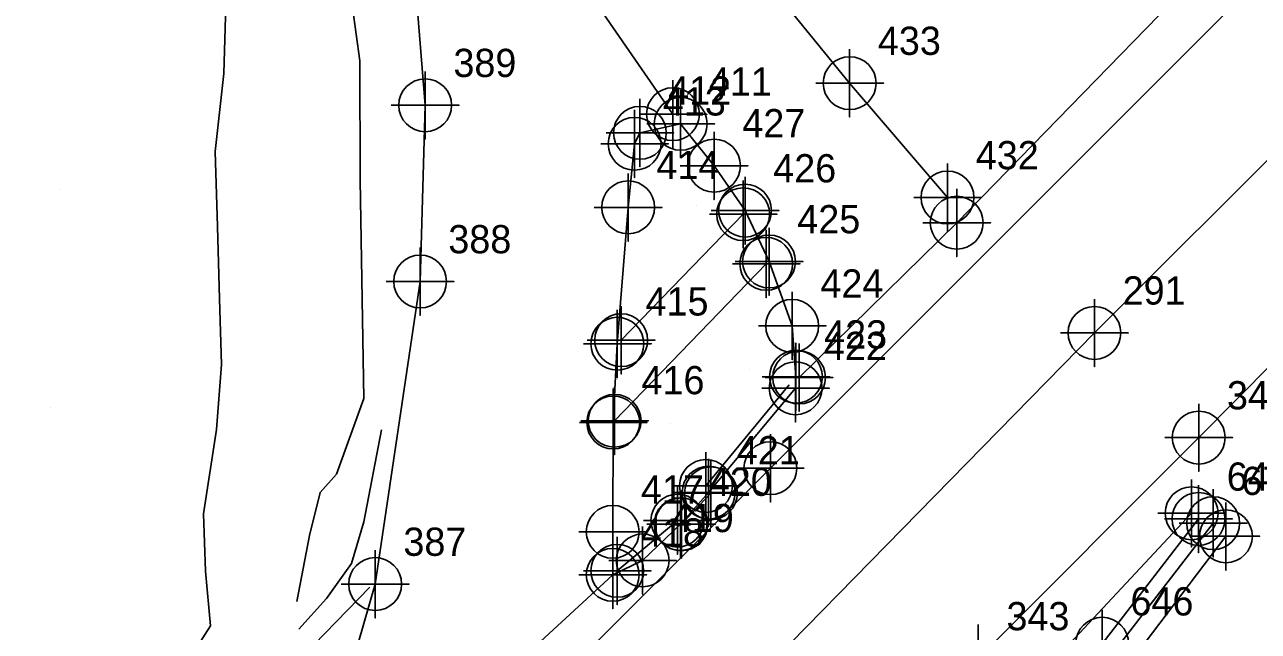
# Model space of a CAD drawing. Extents: x 1497074 to 1501343, y 481943 to 486114.
# Drawn here: x 1499153.8 to 1499263, y 485576.1 to 485629.8 of the extents above; entities that cross this region are included whole.
import ezdxf

# ---------------------------------------------------------------- set-up
doc = ezdxf.new("R2010")
doc.units = 0
for name, color, linetype in [('Exist DTM Breakline', 7, 'Continuous'), ('Exist DTM Breakline Cogo Point CELL', 7, 'Continuous'), ('Exist DTM Crownline', 7, 'Continuous'), ('Exist DTM Crownline Cogo Number', 7, 'Continuous'), ('Exist DTM Crownline Cogo Point CELL', 7, 'Continuous'), ('Exist Hydro Stream or Body of Water', 7, 'Continuous'), ('Exist Hydro Stream or Body of Water Cogo Number', 7, 'Continuous'), ('Exist Hydro Stream or Body of Water Cogo Point CELL', 7, 'Continuous'), ('Exist Roads EOP', 7, 'Continuous'), ('Exist Roads EOP Cogo Number', 7, 'Continuous'), ('Exist Roads EOP Cogo Point CELL', 7, 'Continuous'), ('Exist Roads EOP Other', 7, 'Continuous'), ('Exist Roads EOP Other Cogo Point CELL', 7, 'Continuous'), ('Exist Roads EOT', 7, 'Continuous'), ('Exist Roads EOT Cogo Point CELL', 7, 'Continuous'), ('PH Exist DTM Breakline', 7, 'Continuous'), ('PH Exist DTM Point', 7, 'Continuous')]:
    doc.layers.add(name, color=color, linetype=linetype)

msp = doc.modelspace()

# ---------------------------------------------------------------- linework, layer by layer
at = {"layer": 'Exist DTM Breakline'}
for p, q in [((1499214.1, 485588.96), (1499221.47, 485597.9)), ((1499214.54, 485588.31), (1499211.92, 485585.56)), ((1499206.24, 485581.44), (1499211.57, 485585.89))]:
    msp.add_line(p, q, dxfattribs=at)
for points in [[(1499176.46, 485674.88), (1499181.12, 485668.19), (1499196.1, 485643.7), (1499211.18, 485621.88)], [(1499222.35, 485598.56), (1499236.31, 485612.27), (1499256.47, 485632.94)], [(1499185.98, 485341), (1499182.42, 485376.38), (1499182.27, 485405.43), (1499187.88, 485425.83), (1499196.82, 485454.89), (1499202.61, 485465.75), (1499208.87, 485482.28), (1499210.41, 485491.89), (1499215.33, 485503.59), (1499207.38, 485524), (1499205.13, 485534.56), (1499211.72, 485542.55), (1499234.8, 485562.64), (1499257.12, 485586.54)], [(1499260.16, 485584.5), (1499240.65, 485558.83), (1499217.96, 485532.56), (1499214.66, 485528.12), (1499220.52, 485505.65), (1499216.85, 485483.92), (1499209.67, 485464.86), (1499198.25, 485439.29), (1499192.7, 485425), (1499191.35, 485405.79), (1499191.24, 485397.87), (1499188.24, 485373.03), (1499195.27, 485338.64)], [(1499173.62, 485549.63), (1499174.52, 485550.82), (1499192.31, 485568.61), (1499205.81, 485581.06)]]:
    msp.add_lwpolyline(points, dxfattribs=at)
at = {"layer": 'Exist DTM Breakline Cogo Point CELL'}
for points in [[(1499211.18, 485624.88), (1499211.18, 485618.88), (1499211.18, 485621.88), (1499214.18, 485621.88), (1499208.18, 485621.88)], [(1499236.31, 485615.27), (1499236.31, 485609.27), (1499236.31, 485612.27), (1499239.31, 485612.27), (1499233.31, 485612.27)], [(1499222.35, 485601.56), (1499222.35, 485595.56), (1499222.35, 485598.56), (1499225.35, 485598.56), (1499219.35, 485598.56)], [(1499214.1, 485591.96), (1499214.1, 485585.96), (1499214.1, 485588.96), (1499217.1, 485588.96), (1499211.1, 485588.96)], [(1499214.54, 485591.31), (1499214.54, 485585.31), (1499214.54, 485588.31), (1499217.54, 485588.31), (1499211.54, 485588.31)], [(1499257.12, 485589.54), (1499257.12, 485583.54), (1499257.12, 485586.54), (1499260.12, 485586.54), (1499254.12, 485586.54)], [(1499211.57, 485588.89), (1499211.57, 485582.89), (1499211.57, 485585.89), (1499214.57, 485585.89), (1499208.57, 485585.89)], [(1499211.92, 485588.56), (1499211.92, 485582.56), (1499211.92, 485585.56), (1499214.92, 485585.56), (1499208.92, 485585.56)], [(1499260.16, 485587.5), (1499260.16, 485581.5), (1499260.16, 485584.5), (1499263.16, 485584.5), (1499257.16, 485584.5)], [(1499206.24, 485584.44), (1499206.24, 485578.44), (1499206.24, 485581.44), (1499209.24, 485581.44), (1499203.24, 485581.44)]]:
    msp.add_lwpolyline(points, dxfattribs=at)
for centre in [(1499211.18, 485621.88), (1499236.31, 485612.27), (1499222.35, 485598.56), (1499214.1, 485588.96), (1499214.54, 485588.31), (1499211.57, 485585.89), (1499257.12, 485586.54), (1499211.92, 485585.56), (1499260.16, 485584.5), (1499206.24, 485581.44)]:
    msp.add_circle(centre, 2.34, dxfattribs=at)
at = {"layer": 'Exist DTM Crownline'}
for points in [[(1498753.92, 485018.83), (1498767.97, 485036.35), (1498784.41, 485057.61), (1498813.33, 485094.71), (1498845.11, 485135.39), (1498876.05, 485175.22), (1498907.7, 485215.72), (1498939.87, 485257.15), (1498970.73, 485296.32), (1499001.6, 485335.5), (1499032.55, 485374.36), (1499053.88, 485400.5), (1499073.91, 485423.48), (1499090.49, 485441.64), (1499112.37, 485464.57), (1499148.43, 485501.47), (1499184.54, 485537.77), (1499215.93, 485569.25), (1499248.51, 485602.51), (1499285.02, 485638.96), (1499320.99, 485674.8), (1499344.91, 485698.57), (1499374.04, 485727.35), (1499398.21, 485750.96)], [(1499235.5, 485614.5), (1499226.83, 485624.63), (1499208.73, 485646.85), (1499193.56, 485670.36), (1499165.61, 485707.99)]]:
    msp.add_lwpolyline(points, dxfattribs=at)
at = {"layer": 'Exist DTM Crownline Cogo Point CELL'}
for points in [[(1499226.83, 485627.63), (1499226.83, 485621.63), (1499226.83, 485624.63), (1499229.83, 485624.63), (1499223.83, 485624.63)], [(1499235.5, 485617.5), (1499235.5, 485611.5), (1499235.5, 485614.5), (1499238.5, 485614.5), (1499232.5, 485614.5)], [(1499248.51, 485605.51), (1499248.51, 485599.51), (1499248.51, 485602.51), (1499251.51, 485602.51), (1499245.51, 485602.51)]]:
    msp.add_lwpolyline(points, dxfattribs=at)
for centre in [(1499226.83, 485624.63), (1499235.5, 485614.5), (1499248.51, 485602.51)]:
    msp.add_circle(centre, 2.34, dxfattribs=at)
at = {"layer": 'Exist Hydro Stream or Body of Water'}
for points in [[(1499257.73, 485586.04), (1499249.2, 485574.99), (1499239.74, 485564.51)], [(1499192.72, 485337.9), (1499186.72, 485373.56), (1499186.02, 485389.81), (1499189.55, 485398.75), (1499188.74, 485407.91), (1499191.43, 485426.99), (1499196.42, 485439.19), (1499206.35, 485461.87), (1499214.78, 485484.46), (1499216.03, 485490.1), (1499217.88, 485506.83), (1499211.92, 485526.88), (1499215.11, 485534.8), (1499238.77, 485559.43), (1499259.03, 485585.66)]]:
    msp.add_lwpolyline(points, dxfattribs=at)
at = {"layer": 'Exist Hydro Stream or Body of Water Cogo Point CELL'}
for points in [[(1499254.73, 485586.04), (1499260.73, 485586.04), (1499257.73, 485586.04), (1499257.73, 485583.04), (1499257.73, 485589.04)], [(1499256.03, 485585.66), (1499262.03, 485585.66), (1499259.03, 485585.66), (1499259.03, 485582.66), (1499259.03, 485588.66)], [(1499246.2, 485574.99), (1499252.2, 485574.99), (1499249.2, 485574.99), (1499249.2, 485571.99), (1499249.2, 485577.99)]]:
    msp.add_lwpolyline(points, dxfattribs=at)
for centre in [(1499257.73, 485586.04), (1499259.03, 485585.66), (1499249.2, 485574.99)]:
    msp.add_circle(centre, 2.34, dxfattribs=at)
at = {"layer": 'Exist Roads EOP'}
for points in [[(1499406.68, 485742.77), (1499382.28, 485717.88), (1499354.16, 485689.77), (1499330.28, 485665.86), (1499294.21, 485630.03), (1499257.75, 485593.24), (1499238.22, 485573.68), (1499232.58, 485566.91), (1499223.56, 485558.73), (1499194.15, 485529.24), (1499157.4, 485492.59), (1499121.26, 485455.44)], [(1499172.31, 485548.88), (1499179.71, 485562.65), (1499184.8, 485580.27), (1499188.78, 485607.06), (1499189.23, 485622.67), (1499188.38, 485633.27), (1499185.84, 485649.44), (1499182.84, 485660.02), (1499178.88, 485670.13), (1499176.46, 485674.89), (1499173.56, 485679.31), (1499157.76, 485701.6)], [(1499211.86, 485621.02), (1499208.25, 485620.23), (1499207.78, 485619.26), (1499207.21, 485613.63), (1499206.25, 485601.55), (1499205.89, 485594.58), (1499205.84, 485584.9), (1499205.84, 485581.09), (1499208.49, 485582.37), (1499211.85, 485585.58), (1499214.34, 485588.37), (1499222.04, 485597.61), (1499222.07, 485598.63), (1499221.74, 485603.14), (1499219.69, 485608.83), (1499217.56, 485613.34), (1499214.82, 485617.32), (1499211.86, 485621.02)]]:
    msp.add_lwpolyline(points, dxfattribs=at)
at = {"layer": 'Exist Roads EOP Cogo Point CELL'}
for points in [[(1499189.23, 485625.67), (1499189.23, 485619.67), (1499189.23, 485622.67), (1499192.23, 485622.67), (1499186.23, 485622.67)], [(1499208.25, 485623.23), (1499208.25, 485617.23), (1499208.25, 485620.23), (1499211.25, 485620.23), (1499205.25, 485620.23)], [(1499211.86, 485624.02), (1499211.86, 485618.02), (1499211.86, 485621.02), (1499214.86, 485621.02), (1499208.86, 485621.02)], [(1499207.78, 485622.26), (1499207.78, 485616.26), (1499207.78, 485619.26), (1499210.78, 485619.26), (1499204.78, 485619.26)], [(1499214.82, 485620.32), (1499214.82, 485614.32), (1499214.82, 485617.32), (1499217.82, 485617.32), (1499211.82, 485617.32)], [(1499207.21, 485616.63), (1499207.21, 485610.63), (1499207.21, 485613.63), (1499210.21, 485613.63), (1499204.21, 485613.63)], [(1499217.56, 485616.34), (1499217.56, 485610.34), (1499217.56, 485613.34), (1499220.56, 485613.34), (1499214.56, 485613.34)], [(1499219.69, 485611.83), (1499219.69, 485605.83), (1499219.69, 485608.83), (1499222.69, 485608.83), (1499216.69, 485608.83)], [(1499188.78, 485610.06), (1499188.78, 485604.06), (1499188.78, 485607.06), (1499191.78, 485607.06), (1499185.78, 485607.06)], [(1499221.74, 485606.14), (1499221.74, 485600.14), (1499221.74, 485603.14), (1499224.74, 485603.14), (1499218.74, 485603.14)], [(1499206.25, 485604.55), (1499206.25, 485598.55), (1499206.25, 485601.55), (1499209.25, 485601.55), (1499203.25, 485601.55)], [(1499222.07, 485601.63), (1499222.07, 485595.63), (1499222.07, 485598.63), (1499225.07, 485598.63), (1499219.07, 485598.63)], [(1499222.04, 485600.61), (1499222.04, 485594.61), (1499222.04, 485597.61), (1499225.04, 485597.61), (1499219.04, 485597.61)], [(1499205.89, 485597.58), (1499205.89, 485591.58), (1499205.89, 485594.58), (1499208.89, 485594.58), (1499202.89, 485594.58)], [(1499257.75, 485596.24), (1499257.75, 485590.24), (1499257.75, 485593.24), (1499260.75, 485593.24), (1499254.75, 485593.24)], [(1499214.34, 485591.37), (1499214.34, 485585.37), (1499214.34, 485588.37), (1499217.34, 485588.37), (1499211.34, 485588.37)], [(1499211.85, 485588.58), (1499211.85, 485582.58), (1499211.85, 485585.58), (1499214.85, 485585.58), (1499208.85, 485585.58)], [(1499205.84, 485587.9), (1499205.84, 485581.9), (1499205.84, 485584.9), (1499208.84, 485584.9), (1499202.84, 485584.9)], [(1499208.49, 485585.37), (1499208.49, 485579.37), (1499208.49, 485582.37), (1499211.49, 485582.37), (1499205.49, 485582.37)], [(1499205.84, 485584.09), (1499205.84, 485578.09), (1499205.84, 485581.09), (1499208.84, 485581.09), (1499202.84, 485581.09)], [(1499184.8, 485583.27), (1499184.8, 485577.27), (1499184.8, 485580.27), (1499187.8, 485580.27), (1499181.8, 485580.27)], [(1499238.22, 485576.68), (1499238.22, 485570.68), (1499238.22, 485573.68), (1499241.22, 485573.68), (1499235.22, 485573.68)]]:
    msp.add_lwpolyline(points, dxfattribs=at)
for centre in [(1499189.23, 485622.67), (1499211.86, 485621.02), (1499208.25, 485620.23), (1499207.78, 485619.26), (1499214.82, 485617.32), (1499207.21, 485613.63), (1499217.56, 485613.34), (1499219.69, 485608.83), (1499188.78, 485607.06), (1499221.74, 485603.14), (1499206.25, 485601.55), (1499222.07, 485598.63), (1499222.04, 485597.61), (1499205.89, 485594.58), (1499257.75, 485593.24), (1499214.34, 485588.37), (1499205.84, 485584.9), (1499211.85, 485585.58), (1499208.49, 485582.37), (1499184.8, 485580.27), (1499205.84, 485581.09)]:
    msp.add_circle(centre, 2.34, dxfattribs=at)
at = {"layer": 'Exist Roads EOP Other'}
for p, q in [((1499217.4, 485613.02), (1499206.59, 485601.87)), ((1499219.44, 485608.63), (1499206.01, 485594.73))]:
    msp.add_line(p, q, dxfattribs=at)
at = {"layer": 'Exist Roads EOP Other Cogo Point CELL'}
for points in [[(1499217.4, 485616.02), (1499217.4, 485610.02), (1499217.4, 485613.02), (1499220.4, 485613.02), (1499214.4, 485613.02)], [(1499219.44, 485611.63), (1499219.44, 485605.63), (1499219.44, 485608.63), (1499222.44, 485608.63), (1499216.44, 485608.63)], [(1499206.59, 485604.87), (1499206.59, 485598.87), (1499206.59, 485601.87), (1499209.59, 485601.87), (1499203.59, 485601.87)], [(1499206.01, 485597.73), (1499206.01, 485591.73), (1499206.01, 485594.73), (1499209.01, 485594.73), (1499203.01, 485594.73)]]:
    msp.add_lwpolyline(points, dxfattribs=at)
for centre in [(1499217.4, 485613.02), (1499219.44, 485608.63), (1499206.59, 485601.87), (1499206.01, 485594.73)]:
    msp.add_circle(centre, 2.34, dxfattribs=at)
at = {"layer": 'Exist Roads EOT'}
msp.add_lwpolyline([(1499164.74, 485535.21), (1499193.9, 485564.62), (1499219.81, 485590.53), (1499263, 485633.71)], dxfattribs=at)
at = {"layer": 'Exist Roads EOT Cogo Point CELL'}
msp.add_lwpolyline([(1499219.81, 485593.53), (1499219.81, 485587.53), (1499219.81, 485590.53), (1499216.81, 485590.53), (1499222.81, 485590.53)], dxfattribs=at)
msp.add_circle((1499219.81, 485590.53), 2.34, dxfattribs=at)
at = {"layer": 'PH Exist DTM Breakline'}
for points in [[(1499177.87, 485578.72), (1499178.98, 485584.56), (1499179.92, 485588.38), (1499181.37, 485590.01), (1499183.81, 485596.7), (1499183.46, 485616.03), (1499183.43, 485626.6), (1499181.81, 485638.44), (1499178.36, 485652.05), (1499172.58, 485667.36), (1499167.54, 485676.72)], [(1499153.17, 485673.71), (1499162.45, 485658.84), (1499165.18, 485653.77), (1499167.02, 485648.89), (1499168.88, 485643.09), (1499170.56, 485637.72), (1499171.57, 485631.53), (1499171.4, 485625.48), (1499170.63, 485618.57), (1499170.84, 485611.93), (1499171.01, 485605.52), (1499171.2, 485599.72), (1499170.74, 485593.96), (1499169.59, 485586.49), (1499169.76, 485581.42), (1499170.2, 485576.57), (1499167.23, 485571.91), (1499158.21, 485562.48), (1499132.52, 485536.14)], [(1499178.05, 485576.28), (1499180.48, 485578.99), (1499182.69, 485582.08), (1499183.8, 485585.77), (1499185.35, 485593.92)], [(1499033.33, 485421.86), (1499038.75, 485428.05), (1499042.42, 485431.01), (1499046.18, 485433.54), (1499048.33, 485435.36), (1499050.55, 485437.83), (1499053.16, 485442.2), (1499056.29, 485447.97), (1499058.09, 485450.12), (1499066.63, 485459.29), (1499087.71, 485481.69), (1499111.87, 485506.97), (1499131.84, 485527.59), (1499149.97, 485545.53), (1499167.07, 485562.63), (1499179.36, 485574.9), (1499184.32, 485580.01)]]:
    msp.add_lwpolyline(points, dxfattribs=at)
at = {"layer": 'PH Exist DTM Point'}
for p, q in [((1499156.88, 485615.17), (1499156.88, 485615.17)), ((1499213.3, 485613.8), (1499213.3, 485613.8)), ((1499217.99, 485599.23), (1499217.99, 485599.23)), ((1499156.08, 485595.88), (1499156.08, 485595.88)), ((1499210.96, 485594.49), (1499210.96, 485594.49))]:
    msp.add_line(p, q, dxfattribs=at)

# ---------------------------------------------------------------- texts
at = {"layer": 'Exist DTM Crownline Cogo Number'}
for s, p in [('433', (1499229.33, 485627.13)), ('432', (1499238, 485617)), ('291', (1499251.01, 485605.02))]:
    msp.add_text(s, height=2.5, dxfattribs=at).set_placement(p)
at = {"layer": 'Exist Hydro Stream or Body of Water Cogo Number'}
for s, p in [('645', (1499260.23, 485588.54)), ('677', (1499261.53, 485588.16)), ('646', (1499251.7, 485577.49))]:
    msp.add_text(s, height=2.5, dxfattribs=at).set_placement(p)
at = {"layer": 'Exist Roads EOP Cogo Number'}
for s, p in [('389', (1499191.73, 485625.17)), ('412', (1499210.75, 485622.73)), ('411', (1499214.36, 485623.52)), ('413', (1499210.28, 485621.76)), ('427', (1499217.32, 485619.83)), ('414', (1499209.71, 485616.13)), ('426', (1499220.06, 485615.84)), ('425', (1499222.19, 485611.33)), ('388', (1499191.28, 485609.56)), ('424', (1499224.24, 485605.64)), ('415', (1499208.75, 485604.05)), ('423', (1499224.57, 485601.13)), ('422', (1499224.54, 485600.11)), ('416', (1499208.39, 485597.08)), ('342', (1499260.25, 485595.74)), ('421', (1499216.84, 485590.87)), ('420', (1499214.35, 485588.08)), ('417', (1499208.34, 485587.4)), ('419', (1499210.99, 485584.87)), ('418', (1499208.34, 485583.59)), ('387', (1499187.3, 485582.77)), ('343', (1499240.72, 485576.18))]:
    msp.add_text(s, height=2.5, dxfattribs=at).set_placement(p)

doc.saveas('drawing.dxf')
